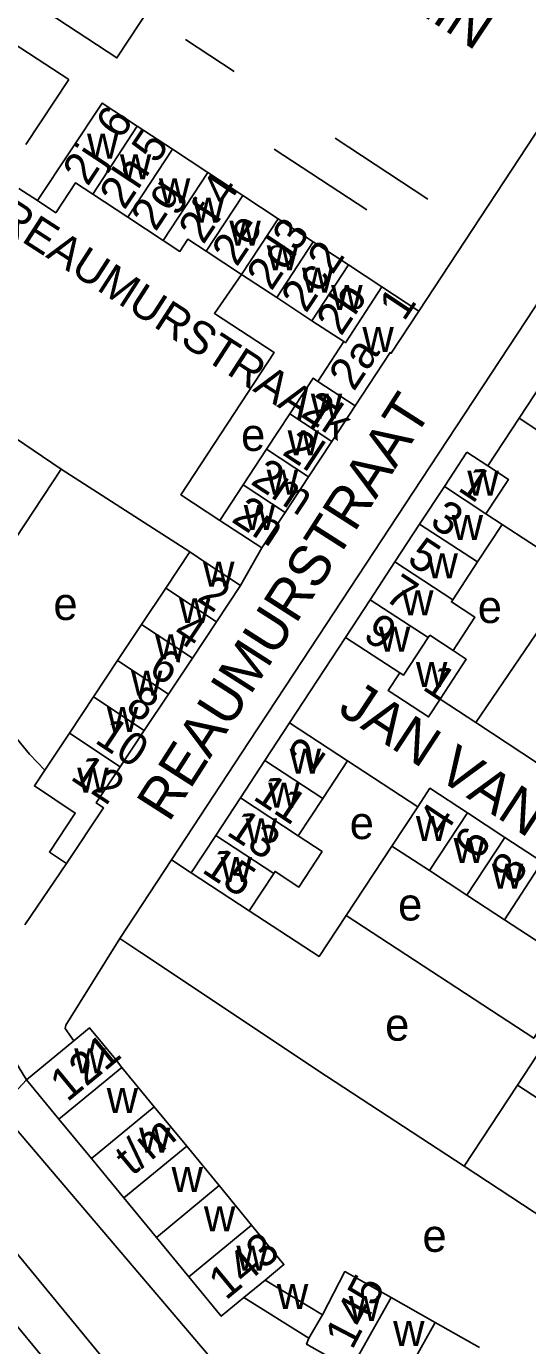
# Model space of a CAD drawing. Extents: x 159294 to 161936, y 384538 to 386517.
# Drawn here: x 159619.7 to 159681.4, y 384944.7 to 385106.9 of the extents above; entities that cross this region are included whole.
import ezdxf

# ---------------------------------------------------------------- set-up
doc = ezdxf.new("R2010")
doc.units = 0
for name, color, linetype in [('BLT_Basislijn', 7, 'Continuous'), ('BLT_Bebouwing', 7, 'Continuous'), ('BLT_Centroide', 7, 'Continuous'), ('BLT_Huisnummer', 7, 'Continuous'), ('BLT_Huisnummer_ tussenligend', 7, 'Continuous'), ('BLT_Huisnummer_reeks', 7, 'Continuous'), ('BLT_Onderverdeling_panden', 7, 'Continuous'), ('BLT_Straatnaam', 7, 'Continuous'), ('BLT_Straatnaam_verkleind', 7, 'Continuous'), ('BLT_Vlakafsluiter', 7, 'Continuous')]:
    doc.layers.add(name, color=color, linetype=linetype)

msp = doc.modelspace()

# ---------------------------------------------------------------- linework, layer by layer
at = {"layer": 'BLT_Basislijn'}
for p, q in [((159667.99, 385071.92), (159696.93, 385115.98)), ((159624.96, 385100.39), (159603.66, 385114.26)), ((159639.31, 385105.31), (159645.26, 385101.37)), ((159619.67, 385092.42), (159624.96, 385100.39)), ((159661.6, 385084.36), (159650.18, 385091.84)), ((159657.71, 385093.18), (159669.1, 385085.68)), ((159621.08, 385085.51), (159618.81, 385087.01)), ((159676.48, 385052.89), (159680.32, 385058.75)), ((159639.81, 385042.32), (159624.01, 385052.5)), ((159668.34, 385051.24), (159652.68, 385027.41)), ((159678.24, 385045.7), (159687.45, 385039.67)), ((159648.7, 385042.81), (159646.05, 385038.17)), ((159687.45, 385039.67), (159674.99, 385021.33)), ((159652.68, 385027.41), (159647.14, 385018.99)), ((159670.6, 385024.21), (159674.99, 385021.33)), ((159674.99, 385021.33), (159684.52, 385015.09)), ((159647.14, 385018.99), (159637.58, 385004.44)), ((159659.21, 385016.63), (159667.85, 385010.97)), ((159659.07, 384997.6), (159664.69, 385006.14)), ((159637.58, 385004.44), (159631.23, 384994.78)), ((159640.01, 385002.84), (159637.58, 385004.44)), ((159624.67, 385004), (159619.54, 384996.45)), ((159633.68, 384993.15), (159631.23, 384994.78)), ((159656.64, 384977.84), (159633.68, 384993.15)), ((159673.55, 384966.79), (159656.64, 384977.84)), ((159680.13, 384976.77), (159673.55, 384966.79)), ((159705.6, 384945.77), (159673.55, 384966.79)), ((159612.3, 384954.72), (159654.85, 384903.4))]:
    msp.add_line(p, q, dxfattribs=at)
for points in [[(159462.89, 385145.42), (159635.12, 384935.94)], [(159643.52, 385046.2), (159638.74, 385049.33), (159650.2, 385066.83), (159642.85, 385071.65), (159646.18, 385076.43)], [(159683.22, 385073.85), (159682.21, 385072.33), (159668.34, 385051.24)], [(159652.09, 385021.29), (159652.09, 385021.29), (159658.97, 385031.79)], [(159609.45, 385030.43), (159620.09, 385017.46), (159622.01, 385015.49)], [(159647.13, 384998.17), (159655.73, 384992.58), (159659.07, 384997.6)], [(159659.07, 384997.6), (159682.12, 384982.53), (159683.55, 384984.71)], [(159625.56, 384982.2), (159624.51, 384983.71), (159624.58, 384984.13), (159631.23, 384994.78)], [(159619.74, 384977.41), (159618.17, 384975.72), (159617.84, 384974.91), (159617.61, 384972.59), (159618.25, 384971.57), (159643.73, 384941.67)]]:
    msp.add_lwpolyline(points, dxfattribs=at)
at = {"layer": 'BLT_Bebouwing'}
for p, q in [((159637.7, 385091.82), (159633.37, 385094.66)), ((159642.03, 385088.98), (159637.7, 385091.82)), ((159646.36, 385086.13), (159642.03, 385088.98)), ((159627.88, 385086.3), (159632.21, 385083.46)), ((159650.68, 385083.29), (159646.36, 385086.13)), ((159632.21, 385083.46), (159636.54, 385080.62)), ((159655.01, 385080.45), (159650.68, 385083.29)), ((159659.34, 385077.6), (159655.01, 385080.45)), ((159641.85, 385079.28), (159646.18, 385076.43)), ((159663.46, 385074.9), (159659.34, 385077.6)), ((159650.51, 385073.59), (159646.18, 385076.43)), ((159667.99, 385071.92), (159663.46, 385074.9)), ((159654.83, 385070.75), (159650.51, 385073.59)), ((159658.75, 385068.18), (159654.83, 385070.75)), ((159680.32, 385058.75), (159688.11, 385070.65)), ((159655.55, 385063.29), (159658.75, 385068.18)), ((159605.43, 385065.05), (159624.01, 385052.5)), ((159649.26, 385054.95), (159652.13, 385059.31)), ((159657.31, 385055.91), (159660.16, 385060.29)), ((159646.39, 385050.58), (159649.26, 385054.95)), ((159654.44, 385051.54), (159657.31, 385055.91)), ((159671.15, 385050.36), (159673.9, 385054.57)), ((159624.01, 385052.5), (159609.45, 385030.43)), ((159651.57, 385047.17), (159654.44, 385051.54)), ((159646.39, 385050.58), (159643.52, 385046.2)), ((159671.15, 385050.36), (159668.09, 385045.73)), ((159648.7, 385042.81), (159651.57, 385047.17)), ((159676.25, 385047.01), (159678.24, 385045.7)), ((159643.52, 385046.2), (159648.7, 385042.81)), ((159668.09, 385045.73), (159665.05, 385041.08)), ((159678.24, 385045.7), (159675.21, 385041.08)), ((159636.86, 385037.86), (159639.81, 385042.32)), ((159665.05, 385041.08), (159662.01, 385036.44)), ((159675.21, 385041.08), (159672.17, 385036.43)), ((159646.05, 385038.17), (159643.1, 385033.72)), ((159633.9, 385033.41), (159636.86, 385037.86)), ((159630.94, 385028.96), (159633.9, 385033.41)), ((159643.1, 385033.72), (159640.14, 385029.26)), ((159627.99, 385024.5), (159630.94, 385028.96)), ((159640.14, 385029.26), (159637.19, 385024.81)), ((159625.03, 385020.05), (159627.99, 385024.5)), ((159637.19, 385024.81), (159634.23, 385020.36)), ((159634.23, 385020.36), (159631.27, 385015.9)), ((159622.01, 385015.49), (159625.03, 385020.05)), ((159649.07, 385016.68), (159646.05, 385012.07)), ((159646.05, 385012.07), (159643.03, 385007.45)), ((159653.17, 385007.4), (159656.19, 385012.02)), ((159673.96, 385010.24), (159678.57, 385007.22)), ((159678.57, 385007.22), (159683.17, 385004.2)), ((159673.9, 385000.11), (159669.29, 385003.13)), ((159678.51, 384997.09), (159673.9, 385000.11)), ((159619.74, 384977.41), (159625.56, 384982.2)), ((159635.46, 384974.09), (159631.48, 384978.94)), ((159623.73, 384972.56), (159619.74, 384977.41)), ((159639.45, 384969.24), (159635.46, 384974.09)), ((159627.73, 384967.72), (159623.73, 384972.56)), ((159643.43, 384964.4), (159639.45, 384969.24)), ((159631.71, 384962.88), (159627.73, 384967.72)), ((159647.42, 384959.55), (159643.43, 384964.4)), ((159635.71, 384958.03), (159631.71, 384962.88)), ((159639.7, 384953.19), (159635.71, 384958.03)), ((159656.13, 384948.52), (159649.08, 384952.79)), ((159654.45, 384945.63), (159646.46, 384950.63)), ((159670.02, 384947.58), (159664.57, 384950.64)), ((159675.47, 384944.51), (159670.02, 384947.58))]:
    msp.add_line(p, q, dxfattribs=at)
msp.add_lwpolyline([(159608.8, 385117.54), (159620.2, 385134.89), (159642.26, 385120.38), (159630.86, 385103.05)], close=True, dxfattribs=at)
for points in [[(159633.37, 385094.66), (159629.05, 385097.51), (159621.08, 385085.51)], [(159621.08, 385085.51), (159623.33, 385084.02), (159625.76, 385087.69), (159627.88, 385086.3)], [(159636.54, 385080.62), (159638.6, 385079.26), (159639.58, 385080.77), (159641.85, 385079.28)], [(159660.16, 385060.29), (159664.46, 385066.83), (159664.59, 385066.75), (159667.99, 385071.92)], [(159652.13, 385059.31), (159655.01, 385063.69), (159655.55, 385063.29)], [(159680.32, 385058.75), (159684.69, 385055.89), (159688.05, 385061.03), (159713.76, 385044.18)], [(159673.9, 385054.57), (159676.48, 385052.89)], [(159676.48, 385052.89), (159679, 385051.23), (159676.25, 385047.01)], [(159639.81, 385042.32), (159641.89, 385040.93), (159646.05, 385038.17)], [(159662.01, 385036.44), (159658.97, 385031.79)], [(159672.21, 385030.19), (159674.89, 385034.29), (159672, 385036.18), (159672.17, 385036.43)], [(159658.97, 385031.79), (159665.64, 385027.45)], [(159670.6, 385024.21), (159673.83, 385029.12), (159672.21, 385030.19)], [(159665.64, 385027.45), (159664.22, 385025.29), (159669.19, 385022.04), (159670.6, 385024.21)], [(159649.07, 385016.68), (159652.09, 385021.29)], [(159652.09, 385021.29), (159659.21, 385016.63)], [(159624.67, 385004), (159622.55, 385005.41), (159625.73, 385010.21), (159620.71, 385013.54), (159622.01, 385015.49)], [(159631.27, 385015.9), (159628.32, 385011.45), (159629.21, 385010.85), (159624.67, 385004)], [(159659.21, 385016.63), (159656.19, 385012.02)], [(159673.96, 385010.24), (159669.35, 385013.27), (159667.85, 385010.97)], [(159667.85, 385010.97), (159664.69, 385006.14)], [(159643.03, 385007.45), (159640.01, 385002.84)], [(159650.15, 385002.79), (159650.31, 385003.03), (159653.24, 385001.11), (159656.09, 385005.47), (159653.17, 385007.4)], [(159664.69, 385006.14), (159669.29, 385003.13)], [(159640.01, 385002.84), (159647.13, 384998.17)], [(159647.13, 384998.17), (159650.15, 385002.79)], [(159683.12, 384994.07), (159678.51, 384997.09), (159678.51, 384997.09)], [(159625.56, 384982.2), (159627.49, 384983.79), (159630.67, 384979.93), (159631.48, 384978.94)], [(159684.8, 384983.89), (159680.13, 384976.77)], [(159680.13, 384976.77), (159684.71, 384973.77)], [(159649.08, 384952.79), (159651.4, 384954.7), (159647.42, 384959.55)], [(159664.57, 384950.64), (159658.9, 384953.84), (159656.13, 384948.52)], [(159646.46, 384950.63), (159643.69, 384948.34), (159639.7, 384953.19)], [(159659.63, 384941.83), (159654.18, 384944.89), (159654.45, 384945.63)]]:
    msp.add_lwpolyline(points, dxfattribs=at)
at = {"layer": 'BLT_Onderverdeling_panden'}
for p, q in [((159627.88, 385086.3), (159633.37, 385094.66)), ((159637.7, 385091.82), (159632.21, 385083.46)), ((159636.54, 385080.62), (159642.03, 385088.98)), ((159646.36, 385086.13), (159641.85, 385079.28)), ((159646.18, 385076.43), (159650.68, 385083.29)), ((159655.01, 385080.45), (159650.51, 385073.59)), ((159654.83, 385070.75), (159659.34, 385077.6)), ((159655.55, 385063.29), (159660.16, 385060.29)), ((159652.13, 385059.31), (159657.31, 385055.91)), ((159654.44, 385051.54), (159649.26, 385054.95)), ((159651.57, 385047.17), (159646.39, 385050.58)), ((159668.09, 385045.73), (159675.21, 385041.08)), ((159665.05, 385041.08), (159672.17, 385036.43)), ((159643.1, 385033.72), (159636.86, 385037.86)), ((159640.14, 385029.26), (159633.9, 385033.41)), ((159669.33, 385032.09), (159669.13, 385031.79)), ((159637.19, 385024.81), (159630.94, 385028.96)), ((159634.23, 385020.36), (159627.99, 385024.5)), ((159631.27, 385015.9), (159625.03, 385020.05)), ((159649.07, 385016.68), (159656.19, 385012.02)), ((159646.05, 385012.07), (159653.17, 385007.4)), ((159669.29, 385003.13), (159673.96, 385010.24)), ((159678.57, 385007.22), (159673.9, 385000.11)), ((159678.51, 384997.09), (159683.17, 385004.2)), ((159623.73, 384972.56), (159631.48, 384978.94)), ((159627.73, 384967.72), (159635.46, 384974.09)), ((159631.71, 384962.88), (159639.45, 384969.24)), ((159635.71, 384958.03), (159643.43, 384964.4)), ((159639.7, 384953.19), (159647.42, 384959.55)), ((159649.08, 384952.79), (159646.46, 384950.63)), ((159659.63, 384941.83), (159664.57, 384950.64)), ((159656.13, 384948.52), (159654.45, 384945.63)), ((159665.08, 384938.77), (159670.02, 384947.58))]:
    msp.add_line(p, q, dxfattribs=at)
for points in [[(159663.46, 385074.9), (159658.96, 385068.04), (159658.75, 385068.18)], [(159671.15, 385050.36), (159671.15, 385050.36), (159676.25, 385047.01)], [(159662.01, 385036.44), (159669.13, 385031.79), (159669.13, 385031.79)], [(159669.12, 385031.79), (159666.1, 385027.16), (159665.64, 385027.45)], [(159672.21, 385030.19), (159669.33, 385032.09)], [(159643.03, 385007.45), (159643.03, 385007.45), (159650.15, 385002.79)]]:
    msp.add_lwpolyline(points, dxfattribs=at)
at = {"layer": 'BLT_Vlakafsluiter'}
msp.add_line((159619.74, 384977.41), (159612.38, 384989.39), dxfattribs=at)

# ---------------------------------------------------------------- texts
at = {"layer": 'BLT_Centroide'}
for s, p in [('w', (159627.18, 385090.69)), ('w', (159631.22, 385088.15)), ('w', (159636.02, 385085.18)), ('w', (159640.18, 385082.8)), ('w', (159644.69, 385079.99)), ('w', (159649.29, 385076.93)), ('w', (159653.61, 385074.2)), ('w', (159657.21, 385072.06)), ('w', (159661.05, 385066.91)), ('w', (159654.7, 385058.72)), ('e', (159646.13, 385054.74)), ('w', (159651.85, 385054.21)), ('w', (159649.29, 385049.34)), ('w', (159673.96, 385049.22)), ('w', (159646.45, 385045.03)), ('w', (159672.03, 385043.8)), ('w', (159668.94, 385039.08)), ('w', (159641.45, 385038.03)), ('e', (159623.05, 385033.95)), ('w', (159638.5, 385033.56)), ('w', (159665.93, 385034.52)), ('e', (159675.24, 385033.58)), ('w', (159635.55, 385029.12)), ('w', (159663.07, 385030.04)), ('w', (159667.63, 385025.71)), ('w', (159632.59, 385024.66)), ('w', (159629.62, 385020.19)), ('w', (159652.1, 385015.05)), ('w', (159625.98, 385012.7)), ('w', (159649.47, 385010.88)), ('w', (159646.69, 385006.47)), ('e', (159659.49, 385007.01)), ('w', (159667.63, 385006.78)), ('w', (159672.26, 385004.07)), ('w', (159643.6, 385001.75)), ('w', (159676.97, 385000.9)), ('e', (159665.44, 384997)), ('e', (159663.85, 384982.22)), ('w', (159625.61, 384978.19)), ('w', (159629.6, 384973.34)), ('w', (159633.59, 384968.47)), ('w', (159637.58, 384963.62)), ('w', (159641.56, 384958.78)), ('e', (159668.44, 384956.26)), ('w', (159645.55, 384953.94)), ('w', (159650.53, 384949.22)), ('w', (159659.38, 384947.77)), ('w', (159664.83, 384944.7))]:
    msp.add_text(s, height=4, dxfattribs=at).set_placement(p)
at = {"layer": 'BLT_Huisnummer'}
for s, rotation, p in [('2g', 56.3877, (159635.62, 385081.59)), ('2e', 56.3877, (159645.6, 385077.27)), ('2b', 56.3877, (159658.44, 385068.75)), ('2k', 326.6119, (159653.31, 385059.07)), ('2l', 326.6119, (159651.05, 385054.37)), ('2m', 326.6119, (159647.16, 385050.75)), ('1', 326.3877, (159672.64, 385049.96)), ('2n', 326.6119, (159644.8, 385046.12)), ('5', 326.3877, (159666.38, 385041.04)), ('2', 326.4245, (159640.52, 385036.41)), ('9', 326.3877, (159660.96, 385031.7)), ('6', 326.4287, (159634.56, 385027.43)), ('1', 326.3877, (159668.29, 385025.5)), ('2', 56.3877, (159655.04, 385015.22)), ('12', 326.4223, (159624.99, 385014.42)), ('11', 326.3877, (159647.45, 385011.98)), ('4', 56.3877, (159671.01, 385007.15)), ('15', 326.3877, (159641.16, 385003.02)), ('8', 56.3877, (159679.94, 385001.12))]:
    msp.add_text(s, height=4, rotation=rotation, dxfattribs=at).set_placement(p)
at = {"layer": 'BLT_Huisnummer_ tussenligend'}
for s, rotation, p in [('3', 326.3877, (159669.18, 385045.65)), ('7', 326.3877, (159663.59, 385036.52)), ('4', 326.4245, (159637.54, 385031.86)), ('8', 326.4287, (159631.74, 385022.86)), ('10', 326.4287, (159627.99, 385018.95)), ('13', 326.3877, (159644.19, 385007.63)), ('6', 56.3877, (159675.41, 385004.24))]:
    msp.add_text(s, height=4, rotation=rotation, dxfattribs=at).set_placement(p)
at = {"layer": 'BLT_Huisnummer_reeks'}
for s, rotation, p in [('6', 56.3877, (159631.34, 385092.88)), ('5', 56.3877, (159635.74, 385089.92)), ('2j', 56.3877, (159627.26, 385087.17)), ('2h', 56.3877, (159631.78, 385084.25)), ('4', 56.3877, (159644.35, 385084.6)), ('2f', 56.3877, (159641.49, 385080.01)), ('3', 56.3877, (159653.04, 385079.11)), ('2d', 56.3877, (159649.87, 385074.3)), ('2', 56.3877, (159657.36, 385076.29)), ('2c', 56.3877, (159654.12, 385071.56)), ('1', 56.3877, (159666.17, 385070.55)), ('2a', 56.3877, (159660, 385061.96)), ('121', 39.4904, (159624.75, 384974.6)), ('t/m', 39.4904, (159632.73, 384965.49)), ('143', 39.4904, (159644.25, 384950.22)), ('145', 62.4523, (159659.8, 384944.11))]:
    msp.add_text(s, height=4, rotation=rotation, dxfattribs=at).set_placement(p)
at = {"layer": 'BLT_Straatnaam'}
for s, height, rotation, p in [('CELSIUSPLEIN', 5, 326.4008, (159635.08, 385130.41)), ('REAUMURSTRAAT', 4.9999, 57.3962, (159637.25, 385008.95)), ('JAN VAN DER', 5, 326.7419, (159657.87, 385022.58))]:
    msp.add_text(s, height=height, rotation=rotation, dxfattribs=at).set_placement(p)
at = {"layer": 'BLT_Straatnaam_verkleind'}
msp.add_text('REAUMURSTRAAT', height=4, rotation=327.1468, dxfattribs=at).set_placement((159615.75, 385082.66))

doc.saveas('drawing.dxf')
